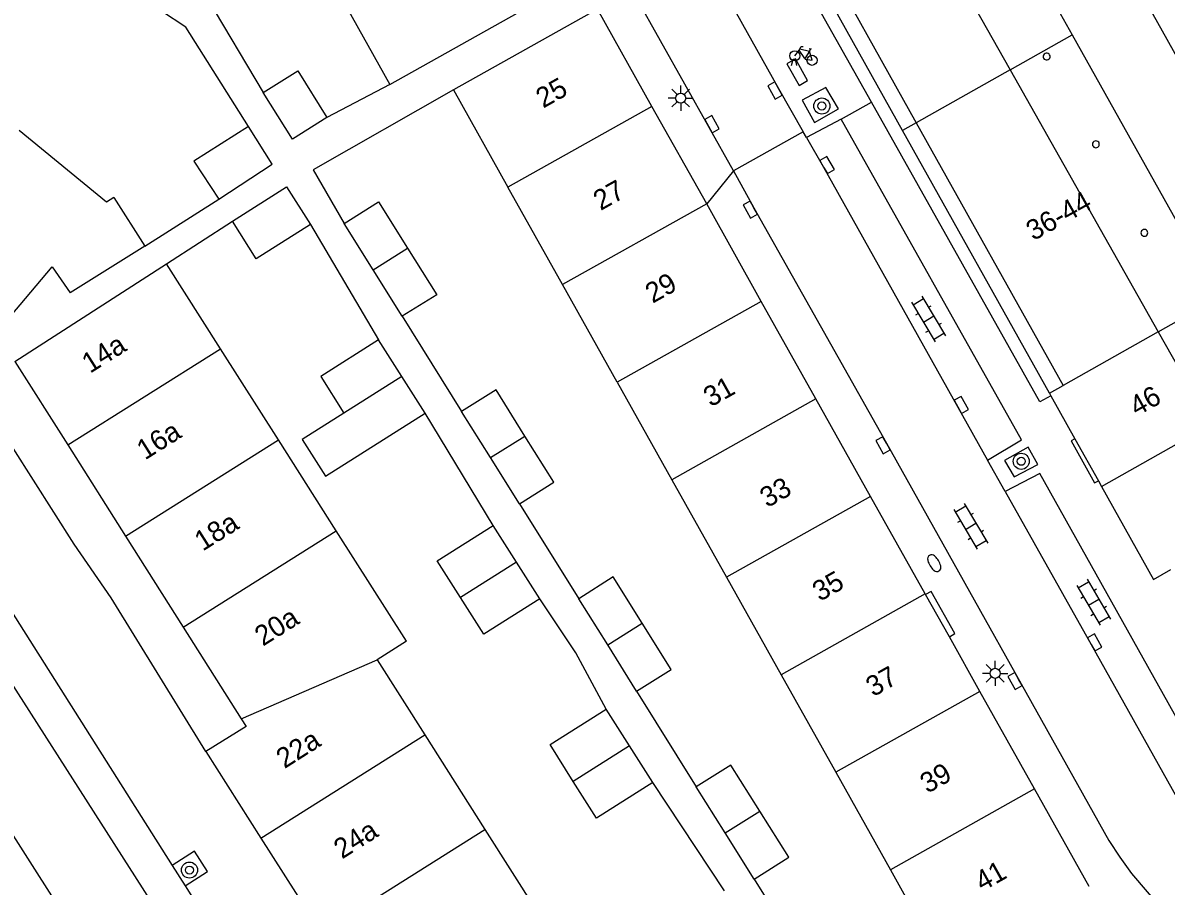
# Model space of a CAD drawing. Extents: x 132998 to 136004, y 396998 to 398512.
# Drawn here: x 134141.9 to 134198.8, y 397456.1 to 397499.1 of the extents above; entities that cross this region are included whole.
import ezdxf

# ---------------------------------------------------------------- set-up
doc = ezdxf.new("R2010")
doc.units = 0
for name, color, linetype in [('gg-afsc-erfafscheiding', 7, 'Continuous'), ('gg-anno-huisnummerreeks BGT', 7, 'Continuous'), ('gg-bbg-bijgebouw', 7, 'Continuous'), ('gg-bbg-gedigitaliseerde bebouwing', 7, 'Continuous'), ('gg-bbg-gedigitaliseerde bijgebouw', 7, 'Continuous'), ('gg-bbg-hoofdgebouw', 7, 'Continuous'), ('gg-bbg-onder overbouw', 7, 'Continuous'), ('gg-bbg-pand overbouw', 7, 'Continuous'), ('gg-bbg-pilaar onder overbouw', 7, 'Continuous'), ('gg-bbg-tussenscheiding', 7, 'Continuous'), ('gg-bbg-tussenscheiding niveau 01', 7, 'Continuous'), ('gg-knt-verharding', 7, 'Continuous'), ('gg-knt-verharding nz', 7, 'Continuous'), ('gt-grn-weggrens', 7, 'Continuous'), ('gt-symb-boom', 7, 'Continuous'), ('gt-symb-brandkraan', 7, 'Continuous'), ('gt-symb-fietsenrek', 7, 'Continuous'), ('gt-symb-klinker verharding', 7, 'Continuous'), ('gt-symb-kolk', 7, 'Continuous'), ('gt-symb-lichtmast', 7, 'Continuous')]:
    doc.layers.add(name, color=color, linetype=linetype)

# ---------------------------------------------------------------- blocks, each defined once
blk = doc.blocks.new('gt0-BOOM')
at = {"layer": 'gt-symb-boom'}
for radius in [0.4, 0.2]:
    blk.add_circle((0, 0), radius, dxfattribs=at)
blk = doc.blocks.new('gt0-LMAST')
at = {"layer": 'gt-symb-lichtmast'}
for p, q in [((-0.005, 0.246), (-0.005, 0.621)), ((-0.182, 0.173), (-0.447, 0.438)), ((0.172, 0.173), (0.437, 0.438)), ((-0.255, -0.004), (-0.63, -0.004)), ((-0.182, -0.181), (-0.447, -0.446)), ((-0.005, -0.254), (-0.005, -0.629)), ((0.437, -0.446), (0.172, -0.181)), ((0.245, -0.004), (0.62, -0.004))]:
    blk.add_line(p, q, dxfattribs=at)
blk.add_circle((-0.005, -0.004), 0.25, dxfattribs=at)
blk = doc.blocks.new('gt0-KOLK')
at = {"layer": 'gt-symb-kolk'}
blk.add_lwpolyline([(0, 0), (0.375, 0), (0.375, 0.4), (-0.375, 0.4), (-0.375, 0), (0, 0)], dxfattribs=at)
blk = doc.blocks.new('gt0-KL1')
at = {"layer": 'gt-symb-klinker verharding'}
for p, q in [((-1.15, 0.3), (1.15, 0.3)), ((-1, -0.3), (-1, 0.3)), ((-0.5, 0.3), (-0.5, 0.45)), ((0, -0.3), (0, 0.3)), ((0.5, 0.3), (0.5, 0.45)), ((1, -0.3), (1, 0.3)), ((-1.15, -0.3), (1.15, -0.3)), ((-0.5, -0.45), (-0.5, -0.3)), ((0.5, -0.45), (0.5, -0.3))]:
    blk.add_line(p, q, dxfattribs=at)
blk = doc.blocks.new('gt0-FREK')
at = {"layer": 'gt-symb-fietsenrek'}
for p, q in [((0.259, 0.762), (0.294, 0.823)), ((0.54, 0.335), (0.259, 0.762)), ((0.294, 0.823), (0.767, 0.714)), ((0.767, 0.714), (0.54, 0.335)), ((0.757, 0.841), (0.866, 0.816)), ((0.767, 0.714), (0.84, 0.822)), ((0.895, 0.252), (0.767, 0.714))]:
    blk.add_line(p, q, dxfattribs=at)
for points in [[(0.036, 0.476), (0.228, 0.708), (0.259, 0.762)], [(0.294, 0.823), (0.36, 0.937), (0.452, 0.935)], [(-0.124, 0), (-0.047, 0.312), (0.053, 0.312), (0.12, 0)], [(0.54, 0.335), (0.555, 0.305), (0.895, 0.252)]]:
    blk.add_lwpolyline(points, dxfattribs=at)
for centre in [(0.036, 0.476), (0.895, 0.252)]:
    blk.add_circle(centre, 0.252, dxfattribs=at)
blk = doc.blocks.new('gt0-BR')
at = {"layer": 'gt-symb-brandkraan'}
for centre, radius, start, end in [((-0.244, 0), 0.206, 107.5669, 252.4331), ((0.599, -2.664), 3, 106.892, 107.5669), ((0, -0.691), 0.938, 73.108, 106.892), ((-0.599, -2.664), 3, 72.4331, 73.108), ((0.244, 0), 0.206, 287.567, 72.4331), ((0.599, 2.664), 3, 252.4331, 253.108), ((0, 0.691), 0.938, 253.108, 286.8921), ((-0.599, 2.664), 3, 286.8921, 287.567)]:
    blk.add_arc(centre, radius, start, end, dxfattribs=at)

msp = doc.modelspace()

# ---------------------------------------------------------------- linework, layer by layer
at = {"layer": 'gg-afsc-erfafscheiding'}
for p, q in [((134190.605, 397513.051), (134214.956, 397469.346)), ((134150.92, 397500.582), (134153.849, 397495.663)), ((134160.153, 397496.048), (134157.018, 397494.413)), ((134147.945, 397488.011), (134151.637, 397490.349)), ((134149.027, 397487.134), (134152.308, 397489.256)), ((134156.194, 397489.091), (134159.584, 397483.34)), ((134160.758, 397484.516), (134163.71, 397479.78)), ((134165.282, 397474.092), (134161.91, 397479.688)), ((134166.591, 397475.172), (134169.547, 397470.454)), ((134172.427, 397465.847), (134175.39, 397461.093)), ((134176.796, 397455.913), (134173.237, 397461.299)), ((134178.278, 397456.496), (134181.281, 397451.658))]:
    msp.add_line(p, q, dxfattribs=at)
for points in [[(134153.117, 397493.965), (134150, 397498.915), (134148.779, 397499.714)], [(134163.313, 397495.79), (134156.332, 397491.813), (134157.868, 397489.134)], [(134170.914, 397464.952), (134169.4, 397467.754), (134167.614, 397470.447)]]:
    msp.add_lwpolyline(points, dxfattribs=at)
at = {"layer": 'gg-bbg-bijgebouw'}
for p, q in [((134159.313, 397486.825), (134157.868, 397489.134)), ((134147.945, 397488.011), (134144.23, 397485.68)), ((134160.758, 397484.516), (134159.313, 397486.825)), ((134160.747, 397481.514), (134159.584, 397483.34)), ((134161.91, 397479.688), (134160.747, 397481.514)), ((134165.15, 397477.476), (134163.71, 397479.78)), ((134166.591, 397475.172), (134165.15, 397477.476)), ((134166.448, 397472.27), (134165.282, 397474.092)), ((134167.614, 397470.447), (134166.448, 397472.27)), ((134170.987, 397468.151), (134169.547, 397470.454)), ((134172.427, 397465.847), (134170.987, 397468.151)), ((134172.076, 397463.126), (134170.914, 397464.952)), ((134173.237, 397461.299), (134172.076, 397463.126)), ((134176.834, 397458.795), (134175.39, 397461.093)), ((134178.278, 397456.496), (134176.834, 397458.795))]:
    msp.add_line(p, q, dxfattribs=at)
for points in [[(134153.849, 397495.663), (134155.573, 397496.735), (134157.018, 397494.413)], [(134157.018, 397494.413), (134155.295, 397493.338), (134153.849, 397495.663)], [(134153.117, 397493.965), (134150.396, 397492.246), (134151.637, 397490.349)], [(134151.637, 397490.349), (134154.295, 397492.088), (134153.117, 397493.965)], [(134152.308, 397489.256), (134155.011, 397490.964), (134156.194, 397489.091)], [(134157.868, 397489.134), (134159.589, 397490.21), (134161.033, 397487.9)], [(134161.033, 397487.9), (134162.477, 397485.591), (134160.758, 397484.516)], [(134166.872, 397478.552), (134165.431, 397480.856), (134163.71, 397479.78)], [(134166.591, 397475.172), (134168.313, 397476.248), (134166.872, 397478.552)], [(134172.706, 397469.23), (134171.266, 397471.534), (134169.547, 397470.454)], [(134172.427, 397465.847), (134174.145, 397466.926), (134172.706, 397469.23)], [(134178.553, 397459.874), (134177.109, 397462.173), (134175.39, 397461.093)], [(134178.278, 397456.496), (134179.997, 397457.576), (134178.553, 397459.874)]]:
    msp.add_lwpolyline(points, dxfattribs=at)
at = {"layer": 'gg-bbg-gedigitaliseerde bebouwing'}
for p, q in [((134146.413, 397490.424), (134147.945, 397488.011)), ((134151.72, 397482.898), (134149.027, 397487.134)), ((134154.601, 397478.367), (134151.72, 397482.898)), ((134157.482, 397473.836), (134154.601, 397478.367)), ((134160.978, 397468.336), (134157.482, 397473.836)), ((134160.978, 397468.336), (134159.509, 397467.402)), ((134159.509, 397467.402), (134161.881, 397463.673)), ((134161.881, 397463.673), (134164.872, 397458.969)), ((134164.872, 397458.969), (134167.865, 397454.264))]:
    msp.add_line(p, q, dxfattribs=at)
msp.add_lwpolyline([(134146.413, 397490.424), (134146.045, 397490.19), (134141.698, 397493.76)], dxfattribs=at)
at = {"layer": 'gg-bbg-gedigitaliseerde bijgebouw'}
for points in [[(134156.194, 397489.091), (134153.491, 397487.383), (134152.308, 397489.256)], [(134159.584, 397483.34), (134156.707, 397481.522), (134157.86, 397479.697)], [(134157.86, 397479.697), (134155.788, 397478.388), (134156.948, 397476.552), (134161.91, 397479.688)], [(134163.665, 397470.511), (134162.509, 397472.34), (134165.282, 397474.092)], [(134167.614, 397470.447), (134164.82, 397468.682), (134163.665, 397470.511)], [(134169.277, 397461.357), (134168.12, 397463.187), (134170.914, 397464.952)], [(134173.237, 397461.299), (134170.433, 397459.527), (134169.277, 397461.357)]]:
    msp.add_lwpolyline(points, dxfattribs=at)
at = {"layer": 'gg-bbg-hoofdgebouw'}
for p, q in [((134157.428, 397500.912), (134160.153, 397496.048)), ((134160.153, 397496.048), (134167.319, 397500.065)), ((134170.479, 397499.806), (134163.313, 397495.79)), ((134173.193, 397494.963), (134170.479, 397499.806)), ((134163.313, 397495.79), (134166.025, 397490.946)), ((134175.914, 397490.108), (134173.193, 397494.963)), ((134168.744, 397486.091), (134166.025, 397490.946)), ((134178.634, 397485.253), (134175.914, 397490.108)), ((134141.48, 397482.27), (134149.027, 397487.134)), ((134171.463, 397481.236), (134168.744, 397486.091)), ((134181.354, 397480.399), (134178.634, 397485.253)), ((134141.48, 397482.27), (134144.114, 397478.11)), ((134171.463, 397481.236), (134174.182, 397476.38)), ((134192.973, 397480.688), (134193.047, 397480.556)), ((134193.047, 397480.556), (134194.241, 397478.418)), ((134184.075, 397475.544), (134181.354, 397480.399)), ((134194.241, 397478.418), (134195.412, 397476.323)), ((134144.114, 397478.11), (134146.986, 397473.574)), ((134174.182, 397476.38), (134176.901, 397471.524)), ((134195.412, 397476.323), (134195.566, 397476.047)), ((134186.795, 397470.689), (134184.075, 397475.544)), ((134146.986, 397473.574), (134149.859, 397469.036)), ((134176.901, 397471.524), (134179.62, 397466.669)), ((134186.812, 397470.659), (134186.795, 397470.689)), ((134187.992, 397468.554), (134186.812, 397470.659)), ((134149.859, 397469.036), (134152.745, 397464.477)), ((134189.516, 397465.834), (134187.992, 397468.554)), ((134179.62, 397466.669), (134182.339, 397461.813)), ((134192.236, 397460.98), (134189.516, 397465.834)), ((134150.99, 397462.84), (134153.726, 397458.538)), ((134182.339, 397461.813), (134185.058, 397456.958)), ((134194.956, 397456.125), (134192.236, 397460.98)), ((134153.726, 397458.538), (134156.718, 397453.834)), ((134185.058, 397456.958), (134187.779, 397452.098))]:
    msp.add_line(p, q, dxfattribs=at)
for points in [[(134136.354, 397486.012), (134139.96, 397482.97), (134143.34, 397486.98), (134144.23, 397485.68)], [(134195.566, 397476.047), (134198.158, 397471.406), (134199.012, 397471.903)], [(134152.745, 397464.477), (134152.99, 397464.09), (134150.99, 397462.84)]]:
    msp.add_lwpolyline(points, dxfattribs=at)
at = {"layer": 'gg-bbg-onder overbouw'}
for p, q in [((134183.654, 397509.828), (134191.015, 397496.792)), ((134179.029, 397507.239), (134186.341, 397494.154)), ((134191.015, 397496.792), (134198.385, 397483.739)), ((134186.341, 397494.154), (134193.654, 397481.068)), ((134198.385, 397483.739), (134200.995, 397479.118)), ((134192.973, 397480.688), (134193.654, 397481.068))]:
    msp.add_line(p, q, dxfattribs=at)
at = {"layer": 'gg-bbg-pand overbouw'}
for p, q in [((134186.808, 397511.592), (134194.1, 397498.537)), ((134185.665, 397493.771), (134178.35, 397506.866)), ((134194.1, 397498.537), (134201.41, 397485.45)), ((134192.973, 397480.688), (134185.665, 397493.771))]:
    msp.add_line(p, q, dxfattribs=at)
at = {"layer": 'gg-bbg-pilaar onder overbouw'}
for points in [[(134193.003, 397497.425), (134193.001, 397497.479), (134192.984, 397497.529), (134192.951, 397497.571), (134192.907, 397497.601), (134192.857, 397497.617), (134192.803, 397497.615), (134192.753, 397497.598), (134192.711, 397497.565), (134192.681, 397497.521), (134192.665, 397497.471), (134192.667, 397497.417), (134192.684, 397497.367), (134192.717, 397497.325), (134192.761, 397497.295), (134192.811, 397497.279), (134192.865, 397497.281), (134192.915, 397497.298), (134192.957, 397497.331), (134192.987, 397497.375), (134193.003, 397497.425)], [(134195.455, 397493.08), (134195.447, 397493.133), (134195.423, 397493.18), (134195.385, 397493.218), (134195.338, 397493.242), (134195.285, 397493.25), (134195.232, 397493.242), (134195.185, 397493.218), (134195.147, 397493.18), (134195.123, 397493.133), (134195.115, 397493.08), (134195.123, 397493.027), (134195.147, 397492.98), (134195.185, 397492.942), (134195.232, 397492.918), (134195.285, 397492.91), (134195.338, 397492.918), (134195.385, 397492.942), (134195.423, 397492.98), (134195.447, 397493.027), (134195.455, 397493.08)], [(134197.859, 397488.614), (134197.867, 397488.667), (134197.859, 397488.719), (134197.835, 397488.767), (134197.797, 397488.804), (134197.75, 397488.829), (134197.697, 397488.837), (134197.645, 397488.829), (134197.597, 397488.805), (134197.56, 397488.767), (134197.535, 397488.72), (134197.527, 397488.667), (134197.535, 397488.615), (134197.559, 397488.567), (134197.597, 397488.53), (134197.644, 397488.505), (134197.697, 397488.497), (134197.749, 397488.505), (134197.797, 397488.529), (134197.834, 397488.567), (134197.859, 397488.614)]]:
    msp.add_lwpolyline(points, dxfattribs=at)
at = {"layer": 'gg-bbg-tussenscheiding'}
for p, q in [((134191.015, 397496.792), (134186.341, 397494.154)), ((134173.193, 397494.963), (134166.025, 397490.946)), ((134175.914, 397490.108), (134168.744, 397486.091)), ((134159.313, 397486.825), (134161.033, 397487.9)), ((134178.634, 397485.253), (134171.463, 397481.236)), ((134198.385, 397483.739), (134193.654, 397481.068)), ((134144.114, 397478.11), (134151.72, 397482.898)), ((134160.747, 397481.514), (134157.86, 397479.697)), ((134181.354, 397480.399), (134174.182, 397476.38)), ((134195.566, 397476.047), (134200.995, 397479.118)), ((134146.986, 397473.574), (134154.601, 397478.367)), ((134165.15, 397477.476), (134166.872, 397478.552)), ((134184.075, 397475.544), (134176.901, 397471.524)), ((134149.859, 397469.036), (134157.482, 397473.836)), ((134166.448, 397472.27), (134163.665, 397470.511)), ((134186.795, 397470.689), (134179.62, 397466.669)), ((134170.987, 397468.151), (134172.706, 397469.23)), ((134152.745, 397464.477), (134159.509, 397467.402)), ((134189.516, 397465.834), (134182.339, 397461.813)), ((134153.726, 397458.538), (134161.881, 397463.673)), ((134172.076, 397463.126), (134169.277, 397461.357)), ((134192.236, 397460.98), (134185.058, 397456.958)), ((134176.834, 397458.795), (134178.553, 397459.874)), ((134156.718, 397453.834), (134164.872, 397458.969))]:
    msp.add_line(p, q, dxfattribs=at)
at = {"layer": 'gg-bbg-tussenscheiding niveau 01'}
for p, q in [((134191.015, 397496.792), (134194.1, 397498.537)), ((134186.341, 397494.154), (134185.665, 397493.771)), ((134198.385, 397483.739), (134201.41, 397485.45))]:
    msp.add_line(p, q, dxfattribs=at)
at = {"layer": 'gg-knt-verharding'}
for p, q in [((134177.249, 397491.753), (134162.99, 397517.226)), ((134182.6, 397494.327), (134180.882, 397493.418)), ((134180.719, 397493.701), (134177.249, 397491.753)), ((134180.882, 397493.418), (134180.719, 397493.701)), ((134190.771, 397475.785), (134189.89, 397477.355)), ((134149.309, 397457.176), (134149.954, 397456.157)), ((134149.954, 397456.157), (134152.862, 397451.567))]:
    msp.add_line(p, q, dxfattribs=at)
for points in [[(134166.465, 397519.152), (134179.488, 397495.854), (134180.719, 397493.701)], [(134184.121, 397495.182), (134177.755, 397506.488), (134178.35, 397506.866)], [(134182.473, 397494.839), (134181.837, 397495.912), (134180.665, 397495.275), (134181.277, 397494.168), (134182.473, 397494.839)], [(134193.047, 397480.556), (134192.494, 397480.253), (134184.121, 397495.182)], [(134189.89, 397477.355), (134191.578, 397478.356), (134182.6, 397494.327)], [(134177.249, 397491.753), (134178.259, 397489.921), (134184.858, 397478.193), (134195.931, 397458.418), (134196.474, 397457.577), (134197.057, 397456.764), (134198.511, 397455.065), (134202.52, 397450.294), (134203.849, 397448.822), (134205.165, 397447.296)], [(134150.99, 397462.84), (134146.285, 397470.495), (134144.443, 397473.169), (134140.374, 397479.547), (134139.482, 397480.982)], [(134194.241, 397478.418), (134194.049, 397478.311), (134195.219, 397476.216), (134195.412, 397476.323)], [(134192.393, 397477.143), (134191.919, 397477.995), (134190.736, 397477.328), (134191.214, 397476.524), (134192.393, 397477.143)], [(134200.984, 397461.496), (134192.491, 397476.683), (134190.771, 397475.785)], [(134137.648, 397476.549), (134140.151, 397471.633), (134149.309, 397457.176)], [(134187.992, 397468.554), (134188.259, 397468.713), (134187.085, 397470.812), (134186.812, 397470.659)], [(134149.954, 397456.157), (134151.071, 397456.865), (134150.426, 397457.883), (134149.309, 397457.176)]]:
    msp.add_lwpolyline(points, dxfattribs=at)
at = {"layer": 'gg-knt-verharding nz'}
for points in [[(134180.51, 397496.013), (134180.94, 397496.259), (134180.33, 397497.327), (134179.9, 397497.081), (134180.51, 397496.013)], [(134180.882, 397493.418), (134181.735, 397491.942), (134189.89, 397477.355)], [(134156.681, 397442.215), (134139.1, 397469.72), (134135.834, 397475.487)], [(134190.771, 397475.785), (134195.053, 397468.178), (134199.319, 397460.552), (134199.911, 397459.721)], [(134131.684, 397472.713), (134135.2, 397468.25), (134137.21, 397465.22), (134153.322, 397439.932)]]:
    msp.add_lwpolyline(points, dxfattribs=at)
at = {"layer": 'gt-grn-weggrens'}
for p, q in [((134182.6, 397494.327), (134184.121, 397495.182)), ((134177.249, 397491.753), (134175.914, 397490.108))]:
    msp.add_line(p, q, dxfattribs=at)

# ---------------------------------------------------------------- block references
at = {"layer": 'gt-symb-boom'}
for p in [(134181.647, 397494.985), (134191.57, 397477.294), (134150.174, 397456.943)]:
    msp.add_blockref('gt0-BOOM', p, dxfattribs=at)
at = {"layer": 'gt-symb-brandkraan', "rotation": 121.209490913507}
msp.add_blockref('gt0-BR', (134187.243, 397472.221), dxfattribs=at)
at = {"layer": 'gt-symb-fietsenrek'}
msp.add_blockref('gt0-FREK', (134180.261, 397497.008), dxfattribs=at)
at = {"layer": 'gt-symb-klinker verharding'}
for p, rotation in [((134186.957, 397484.381), -59.409564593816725), ((134189.056, 397474.059), -59.409564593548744), ((134195.174, 397470.278), -59.40956459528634)]:
    msp.add_blockref('gt0-KL1', p, dxfattribs=dict(at, rotation=rotation))
at = {"layer": 'gt-symb-kolk'}
for p, rotation in [((134179.488, 397495.854), 119.2048403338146), ((134176.006, 397493.983), -60.873087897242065), ((134181.735, 397491.942), -59.949676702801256), ((134178.259, 397489.921), 118.8710179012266), ((134188.412, 397480.004), -60.79515966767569), ((134184.858, 397478.193), 119.33279078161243), ((134195.053, 397468.178), -60.58918037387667), ((134191.433, 397466.454), 119.28282857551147)]:
    msp.add_blockref('gt0-KOLK', p, dxfattribs=dict(at, rotation=rotation))
at = {"layer": 'gt-symb-lichtmast'}
for p in [(134174.625, 397495.382), (134190.276, 397466.741)]:
    msp.add_blockref('gt0-LMAST', p, dxfattribs=at)

# ---------------------------------------------------------------- texts
at = {"layer": 'gg-anno-huisnummerreeks BGT'}
for s, rotation, p in [('25', 29.3, (134167.779, 397494.854)), ('27', 29.3, (134170.636, 397489.755)), ('36-44', 29.2, (134192.174, 397488.254)), ('29', 29.3, (134173.224, 397485.137)), ('14a', 32.3, (134145.228, 397481.65)), ('31', 29.3, (134176.117, 397479.973)), ('46', 29.2, (134197.321, 397479.515)), ('16a', 32.3, (134147.961, 397477.333)), ('33', 29.3, (134178.927, 397474.96)), ('18a', 32.3, (134150.834, 397472.795)), ('35', 29.3, (134181.541, 397470.294)), ('20a', 32.3, (134153.83, 397468.063)), ('37', 29.3, (134184.202, 397465.546)), ('22a', 32.5, (134154.904, 397461.967)), ('39', 29.3, (134186.898, 397460.735)), ('24a', 32.5, (134157.768, 397457.465)), ('41', 29.3, (134189.631, 397455.857))]:
    msp.add_text(s, height=1, rotation=rotation, dxfattribs=at).set_placement(p)

doc.saveas('drawing.dxf')
